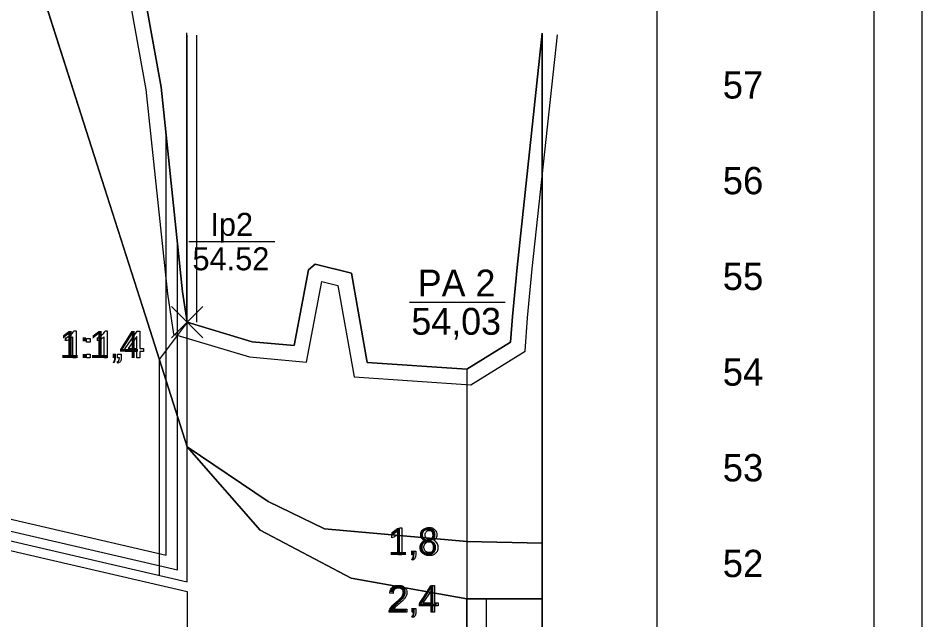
# Model space of a CAD drawing. Extents: x 532503 to 539665, y 6557663 to 6561526.
# Drawn here: x 539475.8 to 539664.7, y 6560190.1 to 6560315.8 of the extents above; entities that cross this region are included whole.
import ezdxf

# ---------------------------------------------------------------- set-up
doc = ezdxf.new("R2010")
doc.units = 0
for name, color, linetype in [('ABIJOONIS', 7, 'Continuous'), ('Default', 7, 'Continuous'), ('GEOLPUNKT', 7, 'Continuous'), ('illumineerimisjooned', 7, 'Continuous'), ('kataster', 7, 'Continuous'), ('mõõtpost parem', 7, 'Continuous'), ('PIIR', 7, 'Continuous'), ('Plokid', 7, 'Continuous'), ('Proovid', 7, 'Continuous'), ('RELJEEF', 7, 'Continuous'), ('Täide', 7, 'Continuous'), ('VORMISTUS', 7, 'Continuous')]:
    doc.layers.add(name, color=color, linetype=linetype)

msp = doc.modelspace()

# ---------------------------------------------------------------- linework, layer by layer
at = {"layer": 'ABIJOONIS'}
msp.add_lwpolyline([(536964.69, 6560679.71), (539664.69, 6560679.71), (539664.69, 6559459.71), (536964.69, 6559459.71), (536964.69, 6560679.71)], dxfattribs=at)
at = {"layer": 'Default'}
for points in [[(538963.4, 6560293.67), (539068.48, 6560440.07), (539068.48, 6560440.07), (539157.84, 6560463.67), (539157.84, 6560463.67), (539318.84, 6560436.67), (539318.84, 6560436.67), (539400.81, 6560444.27), (539400.81, 6560444.27), (539446.47, 6560428.67), (539446.47, 6560428.67), (539511.17, 6560226.27), (539511.17, 6560226.27)], [(539492.64, 6560373.79), (539505.7, 6560301.37), (539510.2, 6560258.64), (539511.17, 6560252.27), (539524.77, 6560248.2), (539533.5, 6560247.39), (539536.51, 6560263.21), (539537.9, 6560264.44), (539545.47, 6560262.54), (539548.8, 6560243.88), (539569.62, 6560242.47), (539578.7, 6560248.09), (539579.11, 6560253.51), (539580.1, 6560263.74), (539585.37, 6560312.69)], [(539502.93, 6560252.05), (539511.17, 6560226.27), (539511.17, 6560226.27), (539526.41, 6560208.8), (539545.4, 6560198.82), (539569.62, 6560194.47), (539585.37, 6560194.47)], [(539585.37, 6560206.11), (539569.62, 6560206.47), (539539.86, 6560209.14), (539528.09, 6560214.79), (539511.17, 6560226.27)]]:
    msp.add_lwpolyline(points, dxfattribs=at)
at = {"layer": 'GEOLPUNKT'}
for p, q in [((539511.49, 6560269.13), (539529.49, 6560269.13)), ((539511.17, 6560252.27), (539507.89, 6560255.55)), ((539511.17, 6560252.27), (539514.45, 6560255.55)), ((539557.62, 6560256.47), (539577.62, 6560256.47)), ((539511.17, 6560252.27), (539507.89, 6560248.99)), ((539511.17, 6560252.27), (539514.45, 6560248.99)), ((539569.62, 6560242.47), (539569.62, 6559942.47))]:
    msp.add_line(p, q, dxfattribs=at)
at = {"layer": 'illumineerimisjooned'}
for p, q in [((539513.17, 6560252.27), (539513.17, 6560312.27)), ((539509.17, 6560200.55), (539509.17, 6560268.46))]:
    msp.add_line(p, q, dxfattribs=at)
msp.add_lwpolyline([(538965.4, 6560200.25), (539157.62, 6560249.68), (539319.1, 6560244.66), (539509.17, 6560200.55)], dxfattribs=at)
at = {"layer": 'kataster'}
msp.add_line((539511.1, 6560252.73), (539511.1, 6560312.73), dxfattribs=at)
at = {"layer": 'mõõtpost parem'}
msp.add_line((539609.37, 6559941.87), (539609.37, 6560561.87), dxfattribs=at)
at = {"layer": 'PIIR'}
for p, q in [((539511.17, 6560252.27), (539511.17, 6560312.27)), ((539511.17, 6560198.04), (539511.17, 6560252.32))]:
    msp.add_line(p, q, dxfattribs=at)
msp.add_lwpolyline([(538963.4, 6560197.67), (539157.84, 6560247.67), (539318.84, 6560242.67), (539511.17, 6560198.04)], dxfattribs=at)
at = {"layer": 'Plokid'}
for p, q in [((539506.77, 6560203.57), (539506.77, 6560291.24)), ((539511.17, 6560195.98), (539511.17, 6560006.34))]:
    msp.add_line(p, q, dxfattribs=at)
for points in [[(538967.8, 6560299.8), (539068.48, 6560440.07), (539068.48, 6560440.07), (539157.84, 6560463.67), (539157.84, 6560463.67), (539318.84, 6560436.67), (539318.84, 6560436.67), (539400.81, 6560444.27), (539400.81, 6560444.27), (539446.47, 6560428.67), (539446.47, 6560428.67), (539506.77, 6560240.06)], [(539484.2, 6560436.81), (539486.83, 6560404.29), (539492.64, 6560373.79), (539505.7, 6560301.37), (539506.77, 6560291.24)], [(538967.8, 6560203.34), (539157.35, 6560252.09), (539319.42, 6560247.05), (539506.77, 6560203.57)], [(538965.4, 6560196.12), (539158.07, 6560245.66), (539318.59, 6560240.68), (539511.17, 6560195.98)]]:
    msp.add_lwpolyline(points, dxfattribs=at)
at = {"layer": 'Proovid'}
for points in [[(539555.56, 6560209.29), (539556.01, 6560209.29), (539556.01, 6560203.67)], [(539553.95, 6560207.22), (539553.95, 6560207.89)], [(539556.01, 6560203.67), (539555.32, 6560203.67), (539555.32, 6560208.05)], [(539558.14, 6560203.67), (539558.14, 6560204.45), (539558.92, 6560204.45), (539558.92, 6560203.67)], [(539558.53, 6560203.67), (539558.14, 6560203.67)], [(539558.29, 6560202.56), (539558.09, 6560202.85)], [(539562.18, 6560191.67), (539562.18, 6560193.01), (539559.75, 6560193.01), (539559.75, 6560193.64), (539562.3, 6560197.27), (539562.87, 6560197.27), (539562.87, 6560193.64), (539563.62, 6560193.64), (539563.62, 6560193.01), (539562.87, 6560193.01), (539562.87, 6560191.67), (539562.18, 6560191.67)], [(539562.18, 6560193.64), (539562.18, 6560196.17), (539560.43, 6560193.64), (539562.18, 6560193.64)], [(539554.2, 6560195.6), (539553.49, 6560195.67)], [(539557.07, 6560192.33), (539557.07, 6560191.67), (539553.36, 6560191.67)], [(539554.32, 6560192.33), (539557.07, 6560192.33)], [(539558.18, 6560191.67), (539558.18, 6560192.45), (539558.96, 6560192.45), (539558.96, 6560191.67)], [(539558.32, 6560190.56), (539558.13, 6560190.85)], [(539558.56, 6560191.67), (539558.18, 6560191.67)]]:
    msp.add_lwpolyline(points, dxfattribs=at)
msp.add_lwpolyline([(539569.62, 6560194.47), (539573.62, 6560194.47), (539573.62, 6560082.47), (539569.62, 6560082.47)], close=True, dxfattribs=at)
for points in [[(539553.95, 6560207.89), (539554.52, 6560208.16), (539554.95, 6560208.54), (539555.38, 6560208.93), (539555.56, 6560209.29)], [(539561.01, 6560206.71), (539560.57, 6560206.87), (539560.37, 6560207.16), (539560.16, 6560207.45), (539560.16, 6560207.85), (539560.16, 6560208.46), (539560.6, 6560208.88), (539561.04, 6560209.29), (539561.77, 6560209.29), (539562.5, 6560209.29), (539562.94, 6560208.87), (539563.39, 6560208.44), (539563.39, 6560207.83), (539563.39, 6560207.44), (539563.19, 6560207.15), (539562.98, 6560206.87), (539562.56, 6560206.71), (539563.08, 6560206.54), (539563.35, 6560206.17), (539563.62, 6560205.79), (539563.62, 6560205.27), (539563.62, 6560204.55), (539563.11, 6560204.07), (539562.61, 6560203.58), (539561.78, 6560203.58), (539560.95, 6560203.58), (539560.44, 6560204.07), (539559.93, 6560204.56), (539559.93, 6560205.29), (539559.93, 6560205.84), (539560.21, 6560206.21), (539560.49, 6560206.58), (539561.01, 6560206.71)], [(539555.32, 6560208.05), (539555.07, 6560207.81), (539554.67, 6560207.58), (539554.27, 6560207.34), (539553.95, 6560207.22)], [(539560.87, 6560207.87), (539560.87, 6560207.48), (539561.12, 6560207.23), (539561.37, 6560206.97), (539561.78, 6560206.97), (539562.18, 6560206.97), (539562.43, 6560207.22), (539562.68, 6560207.47), (539562.68, 6560207.84), (539562.68, 6560208.21), (539562.42, 6560208.47), (539562.16, 6560208.73), (539561.78, 6560208.73), (539561.38, 6560208.73), (539561.13, 6560208.48), (539560.87, 6560208.22), (539560.87, 6560207.87)], [(539560.64, 6560205.29), (539560.64, 6560204.99), (539560.78, 6560204.72), (539560.92, 6560204.44), (539561.19, 6560204.29), (539561.47, 6560204.14), (539561.78, 6560204.14), (539562.28, 6560204.14), (539562.59, 6560204.46), (539562.91, 6560204.77), (539562.91, 6560205.26), (539562.91, 6560205.76), (539562.59, 6560206.09), (539562.26, 6560206.41), (539561.76, 6560206.41), (539561.28, 6560206.41), (539560.96, 6560206.09), (539560.64, 6560205.77), (539560.64, 6560205.29)], [(539558.09, 6560202.85), (539558.31, 6560202.95), (539558.42, 6560203.14), (539558.52, 6560203.32), (539558.53, 6560203.67)], [(539558.92, 6560203.67), (539558.92, 6560203.24), (539558.77, 6560202.97), (539558.62, 6560202.71), (539558.29, 6560202.56)], [(539553.36, 6560191.67), (539553.36, 6560191.92), (539553.45, 6560192.15), (539553.59, 6560192.53), (539553.9, 6560192.89), (539554.21, 6560193.26), (539554.8, 6560193.74), (539555.71, 6560194.49), (539556.03, 6560194.93), (539556.35, 6560195.36), (539556.35, 6560195.75), (539556.35, 6560196.16), (539556.06, 6560196.44), (539555.77, 6560196.72), (539555.3, 6560196.72), (539554.8, 6560196.72), (539554.5, 6560196.43), (539554.21, 6560196.13), (539554.2, 6560195.6)], [(539553.49, 6560195.67), (539553.57, 6560196.46), (539554.04, 6560196.88), (539554.51, 6560197.29), (539555.31, 6560197.29), (539556.12, 6560197.29), (539556.59, 6560196.84), (539557.06, 6560196.4), (539557.06, 6560195.74), (539557.06, 6560195.4), (539556.92, 6560195.08), (539556.78, 6560194.75), (539556.46, 6560194.39), (539556.15, 6560194.04), (539555.41, 6560193.41), (539554.79, 6560192.89), (539554.61, 6560192.7), (539554.44, 6560192.52), (539554.32, 6560192.33)], [(539558.13, 6560190.85), (539558.35, 6560190.95), (539558.45, 6560191.14), (539558.55, 6560191.32), (539558.56, 6560191.67)], [(539558.96, 6560191.67), (539558.96, 6560191.24), (539558.8, 6560190.97), (539558.65, 6560190.71), (539558.32, 6560190.56)]]:
    msp.add_open_spline(points, degree=3, dxfattribs=at)
at = {"layer": 'RELJEEF'}
for p, q in [((539511.17, 6560252.27), (539505.35, 6560244.48)), ((539505.35, 6560244.48), (539505.35, 6560199.39))]:
    msp.add_line(p, q, dxfattribs=at)
for points in [[(539485.76, 6560248.4), (539485.76, 6560249.07)], [(539485.9, 6560248.38), (539485.9, 6560249.05)], [(539487.96, 6560244.83), (539487.27, 6560244.83), (539487.27, 6560249.21)], [(539487.52, 6560250.45), (539487.96, 6560250.45), (539487.96, 6560244.83)], [(539492.42, 6560248.38), (539492.42, 6560249.05)], [(539494.48, 6560244.83), (539493.79, 6560244.83), (539493.79, 6560249.21)], [(539494.04, 6560250.45), (539494.48, 6560250.45), (539494.48, 6560244.83)], [(539500.62, 6560244.83), (539500.62, 6560246.17), (539498.19, 6560246.17), (539498.19, 6560246.8), (539500.74, 6560250.43), (539501.31, 6560250.43), (539501.31, 6560246.8), (539502.06, 6560246.8), (539502.06, 6560246.17), (539501.31, 6560246.17), (539501.31, 6560244.83), (539500.62, 6560244.83)], [(539500.62, 6560246.8), (539500.62, 6560249.33), (539498.87, 6560246.8), (539500.62, 6560246.8)], [(539490.11, 6560248.11), (539490.11, 6560248.89), (539490.89, 6560248.89), (539490.89, 6560248.11), (539490.11, 6560248.11)], [(539490.11, 6560244.83), (539490.11, 6560245.61), (539490.89, 6560245.61), (539490.89, 6560244.83), (539490.11, 6560244.83)], [(539496.61, 6560244.83), (539496.61, 6560245.61), (539497.4, 6560245.61), (539497.4, 6560244.83)], [(539496.76, 6560243.72), (539496.57, 6560244.02)], [(539497, 6560244.83), (539496.61, 6560244.83)]]:
    msp.add_lwpolyline(points, dxfattribs=at)
for points in [[(539485.9, 6560249.05), (539486.47, 6560249.32), (539486.9, 6560249.7), (539487.34, 6560250.09), (539487.52, 6560250.45)], [(539487.27, 6560249.21), (539487.02, 6560248.97), (539486.62, 6560248.74), (539486.22, 6560248.5), (539485.9, 6560248.38)], [(539492.42, 6560249.05), (539493, 6560249.32), (539493.43, 6560249.7), (539493.86, 6560250.09), (539494.04, 6560250.45)], [(539493.79, 6560249.21), (539493.54, 6560248.97), (539493.14, 6560248.74), (539492.74, 6560248.5), (539492.42, 6560248.38)], [(539496.57, 6560244.02), (539496.79, 6560244.11), (539496.89, 6560244.3), (539496.99, 6560244.48), (539497, 6560244.83)], [(539497.4, 6560244.83), (539497.4, 6560244.4), (539497.24, 6560244.13), (539497.09, 6560243.87), (539496.76, 6560243.72)]]:
    msp.add_open_spline(points, degree=3, dxfattribs=at)
at = {"layer": 'Täide'}
for p, q in [((539478.82, 6560327.47), (539502.93, 6560252.05)), ((539585.37, 6560206.11), (539585.37, 6560312.69)), ((539502.93, 6560252.05), (539511.17, 6560226.27)), ((539569.62, 6560206.47), (539539.86, 6560209.14)), ((539539.86, 6560209.14), (539569.62, 6560206.47)), ((539585.37, 6560206.11), (539569.62, 6560206.47)), ((539585.37, 6560206.11), (539569.62, 6560206.47)), ((539569.62, 6560206.47), (539585.37, 6560206.11)), ((539585.37, 6560194.47), (539585.37, 6560206.11)), ((539585.37, 6560194.47), (539585.37, 6560206.11)), ((539545.4, 6560198.82), (539569.62, 6560194.47)), ((539569.62, 6560194.47), (539585.37, 6560194.47)), ((539569.62, 6560194.47), (539585.37, 6560194.47))]:
    msp.add_line(p, q, dxfattribs=at)
for points in [[(539585.37, 6560312.69), (539580.1, 6560263.74), (539579.11, 6560253.51), (539578.7, 6560248.09), (539569.62, 6560242.47), (539548.8, 6560243.88), (539545.47, 6560262.54), (539537.9, 6560264.44), (539536.51, 6560263.21), (539533.5, 6560247.39), (539524.77, 6560248.2), (539511.17, 6560252.27), (539510.2, 6560258.64), (539505.7, 6560301.37), (539492.64, 6560373.79), (539486.83, 6560404.29), (539484.2, 6560436.81)], [(539489.5, 6560373.21), (539502.53, 6560300.92), (539507.03, 6560258.23), (539508.32, 6560249.79), (539524.16, 6560245.04), (539536.11, 6560243.94), (539539.31, 6560260.78), (539542.68, 6560259.94), (539546.09, 6560240.85), (539570.43, 6560239.21), (539581.76, 6560246.22), (539582.3, 6560253.23), (539583.28, 6560263.42), (539588.55, 6560312.35)], [(539585.37, 6560206.11), (539569.62, 6560206.47), (539539.86, 6560209.14), (539528.09, 6560214.79), (539511.17, 6560226.27), (539502.93, 6560252.05), (539478.82, 6560327.47)], [(539585.37, 6560194.47), (539569.62, 6560194.47), (539545.4, 6560198.82), (539526.41, 6560208.8), (539511.17, 6560226.27), (539502.93, 6560252.05), (539478.82, 6560327.47)], [(539585.37, 6560312.69), (539585.37, 6560171.87), (539585.37, 6559942.47)], [(539569.62, 6560206.47), (539539.86, 6560209.14), (539528.09, 6560214.79), (539511.17, 6560226.27)], [(539511.17, 6560226.27), (539526.41, 6560208.8), (539545.4, 6560198.82), (539569.62, 6560194.47)], [(539539.86, 6560209.14), (539528.09, 6560214.79), (539511.17, 6560226.27)], [(539511.17, 6560226.27), (539526.41, 6560208.8), (539545.4, 6560198.82)], [(539511.17, 6560226.27), (539528.09, 6560214.79), (539539.86, 6560209.14)], [(539585.37, 6559972.47), (539585.37, 6560171.87), (539585.37, 6560206.11)], [(539585.37, 6559942.47), (539585.37, 6560171.87), (539585.37, 6560194.47)]]:
    msp.add_lwpolyline(points, dxfattribs=at)
at = {"layer": 'VORMISTUS'}
msp.add_lwpolyline([(537004.69, 6559469.71), (539654.69, 6559469.71), (539654.69, 6560669.71), (537004.69, 6560669.71)], close=True, dxfattribs=at)

# ---------------------------------------------------------------- texts
at = {"layer": 'GEOLPUNKT'}
for s, height, p in [('Ip2', 4.8, (539516.01, 6560270.33)), ('54.52', 4.8, (539512.28, 6560263.13)), ('PA 2', 5.6, (539559.34, 6560257.67)), ('54,03', 5.6, (539558.01, 6560249.67))]:
    msp.add_text(s, height=height, dxfattribs=at).set_placement(p)
at = {"layer": 'mõõtpost parem'}
for s, p in [('57', (539623.07, 6560299.02)), ('56', (539623.07, 6560279.02)), ('55', (539623.07, 6560259.02)), ('54', (539623.07, 6560239.02)), ('53', (539623.07, 6560219.02)), ('52', (539623.07, 6560199.02))]:
    msp.add_text(s, height=5.7, dxfattribs=at).set_placement(p)
at = {"layer": 'Proovid'}
for s, p in [('1,8', (539553.1, 6560203.67)), ('2,4', (539553.13, 6560191.67))]:
    msp.add_text(s, height=5.6, dxfattribs=at).set_placement(p)
at = {"layer": 'RELJEEF'}
msp.add_text('1:1,4', height=5.6, dxfattribs=at).set_placement((539484.48, 6560244.83))

doc.saveas('drawing.dxf')
